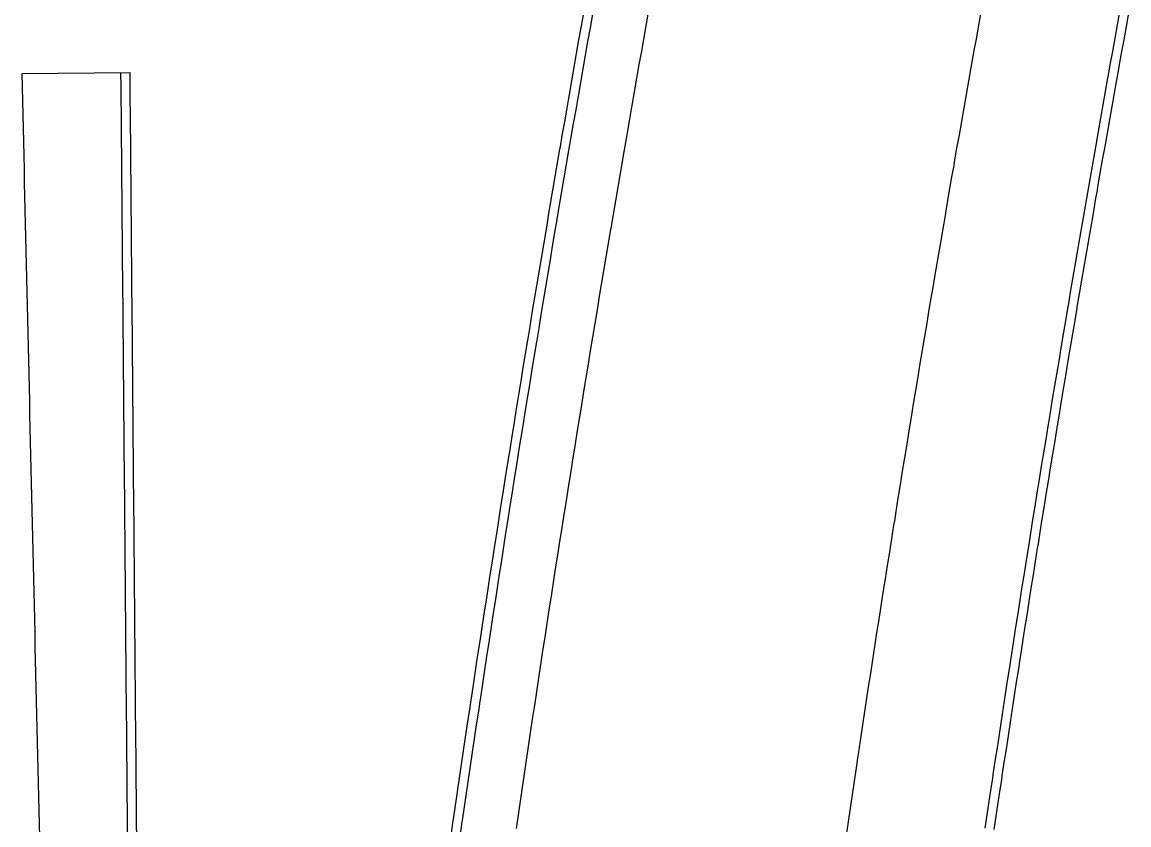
# Model space of a CAD drawing. Extents: x 2145147 to 2158018, y 137519 to 148068.
# Drawn here: x 2150895.2 to 2150976.3, y 141264.7 to 141323.5 of the extents above; entities that cross this region are included whole.
import ezdxf

# ---------------------------------------------------------------- set-up
doc = ezdxf.new("R2010")
doc.units = 0
doc.layers.add('PR_Phasing_Pavement_1', color=7, linetype='Continuous')

msp = doc.modelspace()

# ---------------------------------------------------------------- linework, layer by layer
at = {"layer": 'PR_Phasing_Pavement_1'}
msp.add_line((2150895.163, 141319.764), (2150903.076, 141319.833), dxfattribs=at)
for points in [[(2150931.401, 141264.438), (2150931.547, 141265.44), (2150931.694, 141266.442), (2150931.841, 141267.443), (2150931.989, 141268.445), (2150932.138, 141269.447), (2150932.287, 141270.448), (2150932.436, 141271.45), (2150932.586, 141272.451), (2150932.695, 141273.174), (2150932.737, 141273.452), (2150932.888, 141274.454), (2150933.04, 141275.455), (2150933.192, 141276.456), (2150933.344, 141277.457), (2150933.498, 141278.458), (2150933.651, 141279.459), (2150933.806, 141280.459), (2150933.96, 141281.46), (2150934.042, 141281.983), (2150934.116, 141282.461), (2150934.272, 141283.461), (2150934.428, 141284.462), (2150934.585, 141285.462), (2150934.742, 141286.462), (2150934.9, 141287.462), (2150935.059, 141288.462), (2150935.217, 141289.462), (2150935.377, 141290.462), (2150935.429, 141290.787), (2150935.537, 141291.462), (2150935.698, 141292.462), (2150935.859, 141293.462), (2150936.02, 141294.461), (2150936.182, 141295.461), (2150936.345, 141296.46), (2150936.508, 141297.459), (2150936.672, 141298.459), (2150936.836, 141299.458), (2150936.857, 141299.584), (2150937.001, 141300.457), (2150937.166, 141301.456), (2150937.332, 141302.455), (2150937.498, 141303.454), (2150937.665, 141304.452), (2150937.832, 141305.451), (2150938, 141306.45), (2150938.168, 141307.448), (2150938.325, 141308.374), (2150938.337, 141308.446), (2150938.507, 141309.445), (2150938.677, 141310.443), (2150938.847, 141311.441), (2150939.018, 141312.439), (2150939.19, 141313.437), (2150939.219, 141313.607), (2150939.362, 141314.435), (2150939.534, 141315.433), (2150939.707, 141316.43), (2150939.834, 141317.157), (2150939.881, 141317.428), (2150940.055, 141318.425), (2150940.23, 141319.423), (2150940.405, 141320.42), (2150940.581, 141321.417), (2150940.757, 141322.414), (2150940.934, 141323.411), (2150941.111, 141324.408)], [(2150965.769, 141264.452), (2150965.915, 141265.436), (2150966.062, 141266.42), (2150966.21, 141267.404), (2150966.316, 141268.113), (2150966.358, 141268.387), (2150966.506, 141269.371), (2150966.655, 141270.355), (2150966.804, 141271.338), (2150966.954, 141272.321), (2150967.105, 141273.305), (2150967.256, 141274.288), (2150967.407, 141275.271), (2150967.56, 141276.254), (2150967.639, 141276.768), (2150967.712, 141277.237), (2150967.865, 141278.22), (2150968.019, 141279.203), (2150968.173, 141280.186), (2150968.328, 141281.168), (2150968.483, 141282.151), (2150968.638, 141283.133), (2150968.794, 141284.116), (2150968.951, 141285.098), (2150969.002, 141285.417), (2150969.108, 141286.081), (2150969.266, 141287.063), (2150969.424, 141288.045), (2150969.583, 141289.027), (2150969.742, 141290.009), (2150969.902, 141290.991), (2150970.062, 141291.972), (2150970.223, 141292.954), (2150970.384, 141293.936), (2150970.405, 141294.059), (2150970.546, 141294.917), (2150970.709, 141295.899), (2150970.871, 141296.88), (2150971.035, 141297.861), (2150971.199, 141298.842), (2150971.363, 141299.823), (2150971.528, 141300.804), (2150971.693, 141301.785), (2150971.847, 141302.695), (2150971.859, 141302.766), (2150972.026, 141303.747), (2150972.193, 141304.728), (2150972.36, 141305.708), (2150972.528, 141306.689), (2150972.697, 141307.669), (2150972.725, 141307.836), (2150972.866, 141308.649), (2150973.035, 141309.63), (2150973.205, 141310.61), (2150973.33, 141311.324), (2150973.376, 141311.59), (2150973.547, 141312.57), (2150973.719, 141313.549), (2150973.891, 141314.529), (2150974.063, 141315.509), (2150974.236, 141316.488), (2150974.41, 141317.468), (2150974.584, 141318.447), (2150974.759, 141319.427), (2150974.852, 141319.946), (2150974.934, 141320.406), (2150975.11, 141321.385), (2150975.286, 141322.364), (2150975.463, 141323.343), (2150975.64, 141324.322)], [(2150926.637, 141264.107), (2150926.771, 141265.031), (2150926.783, 141265.111), (2150926.93, 141266.116), (2150927.077, 141267.12), (2150927.225, 141268.124), (2150927.373, 141269.128), (2150927.522, 141270.132), (2150927.671, 141271.136), (2150927.821, 141272.14), (2150927.971, 141273.144), (2150928.08, 141273.868), (2150928.122, 141274.148), (2150928.274, 141275.151), (2150928.426, 141276.155), (2150928.578, 141277.158), (2150928.731, 141278.162), (2150928.885, 141279.165), (2150929.039, 141280.168), (2150929.194, 141281.171), (2150929.349, 141282.175), (2150929.43, 141282.699), (2150929.504, 141283.178), (2150929.661, 141284.18), (2150929.817, 141285.183), (2150929.975, 141286.186), (2150930.132, 141287.189), (2150930.291, 141288.191), (2150930.45, 141289.194), (2150930.609, 141290.196), (2150930.769, 141291.199), (2150930.821, 141291.524), (2150930.929, 141292.201), (2150931.09, 141293.203), (2150931.252, 141294.205), (2150931.413, 141295.207), (2150931.576, 141296.209), (2150931.739, 141297.211), (2150931.903, 141298.213), (2150932.067, 141299.214), (2150932.231, 141300.216), (2150932.252, 141300.342), (2150932.396, 141301.217), (2150932.562, 141302.219), (2150932.728, 141303.22), (2150932.895, 141304.221), (2150933.062, 141305.222), (2150933.23, 141306.223), (2150933.398, 141307.224), (2150933.567, 141308.225), (2150933.724, 141309.153), (2150933.736, 141309.226), (2150933.906, 141310.227), (2150934.076, 141311.227), (2150934.247, 141312.228), (2150934.419, 141313.228), (2150934.591, 141314.229), (2150934.62, 141314.399), (2150934.763, 141315.229), (2150934.936, 141316.229), (2150935.11, 141317.229), (2150935.236, 141317.958), (2150935.284, 141318.229), (2150935.458, 141319.229), (2150935.633, 141320.229), (2150935.809, 141321.229), (2150935.985, 141322.228), (2150936.162, 141323.228), (2150936.339, 141324.227)], [(2150927.296, 141264.011), (2150927.431, 141264.935), (2150927.442, 141265.015), (2150927.589, 141266.019), (2150927.736, 141267.023), (2150927.884, 141268.027), (2150928.032, 141269.031), (2150928.181, 141270.034), (2150928.33, 141271.038), (2150928.48, 141272.041), (2150928.631, 141273.045), (2150928.739, 141273.769), (2150928.782, 141274.048), (2150928.933, 141275.052), (2150929.085, 141276.055), (2150929.237, 141277.058), (2150929.39, 141278.061), (2150929.544, 141279.064), (2150929.698, 141280.067), (2150929.853, 141281.07), (2150930.008, 141282.072), (2150930.089, 141282.597), (2150930.163, 141283.075), (2150930.319, 141284.078), (2150930.476, 141285.08), (2150930.633, 141286.083), (2150930.791, 141287.085), (2150930.949, 141288.087), (2150931.108, 141289.089), (2150931.267, 141290.091), (2150931.427, 141291.093), (2150931.479, 141291.418), (2150931.587, 141292.095), (2150931.748, 141293.097), (2150931.91, 141294.099), (2150932.072, 141295.101), (2150932.234, 141296.102), (2150932.397, 141297.104), (2150932.56, 141298.105), (2150932.724, 141299.106), (2150932.889, 141300.108), (2150932.91, 141300.234), (2150933.054, 141301.109), (2150933.22, 141302.11), (2150933.386, 141303.111), (2150933.552, 141304.112), (2150933.72, 141305.112), (2150933.887, 141306.113), (2150934.055, 141307.114), (2150934.224, 141308.114), (2150934.381, 141309.042), (2150934.393, 141309.115), (2150934.563, 141310.115), (2150934.734, 141311.115), (2150934.904, 141312.115), (2150935.076, 141313.116), (2150935.248, 141314.116), (2150935.277, 141314.286), (2150935.42, 141315.115), (2150935.593, 141316.115), (2150935.766, 141317.115), (2150935.893, 141317.844), (2150935.94, 141318.115), (2150936.115, 141319.114), (2150936.29, 141320.114), (2150936.465, 141321.113), (2150936.641, 141322.112), (2150936.818, 141323.111), (2150936.995, 141324.111)], [(2150955.585, 141263.943), (2150955.731, 141264.932), (2150955.877, 141265.921), (2150956.025, 141266.91), (2150956.172, 141267.899), (2150956.32, 141268.888), (2150956.428, 141269.602), (2150956.469, 141269.877), (2150956.618, 141270.866), (2150956.768, 141271.855), (2150956.918, 141272.843), (2150957.069, 141273.832), (2150957.22, 141274.82), (2150957.372, 141275.809), (2150957.525, 141276.797), (2150957.677, 141277.785), (2150957.758, 141278.302), (2150957.831, 141278.773), (2150957.985, 141279.762), (2150958.139, 141280.75), (2150958.294, 141281.738), (2150958.449, 141282.725), (2150958.605, 141283.713), (2150958.762, 141284.701), (2150958.919, 141285.688), (2150959.076, 141286.676), (2150959.128, 141286.996), (2150959.234, 141287.663), (2150959.393, 141288.651), (2150959.552, 141289.638), (2150959.712, 141290.625), (2150959.872, 141291.612), (2150960.032, 141292.599), (2150960.193, 141293.586), (2150960.355, 141294.573), (2150960.517, 141295.56), (2150960.538, 141295.684), (2150960.68, 141296.546), (2150960.843, 141297.533), (2150961.007, 141298.52), (2150961.171, 141299.506), (2150961.336, 141300.492), (2150961.501, 141301.479), (2150961.667, 141302.465), (2150961.833, 141303.451), (2150961.988, 141304.365), (2150962, 141304.437), (2150962.167, 141305.423), (2150962.335, 141306.409), (2150962.503, 141307.394), (2150962.672, 141308.38), (2150962.842, 141309.365), (2150962.871, 141309.533), (2150963.012, 141310.351), (2150963.182, 141311.336), (2150963.353, 141312.322), (2150963.478, 141313.04), (2150963.524, 141313.307), (2150963.696, 141314.292), (2150963.869, 141315.277), (2150964.042, 141316.262), (2150964.215, 141317.247), (2150964.389, 141318.231), (2150964.564, 141319.216), (2150964.739, 141320.201), (2150964.915, 141321.185), (2150965.008, 141321.707), (2150965.091, 141322.169), (2150965.267, 141323.154), (2150965.444, 141324.138)], [(2150966.428, 141264.354), (2150966.575, 141265.338), (2150966.722, 141266.321), (2150966.869, 141267.305), (2150966.976, 141268.014), (2150967.017, 141268.288), (2150967.165, 141269.271), (2150967.314, 141270.255), (2150967.464, 141271.238), (2150967.613, 141272.221), (2150967.764, 141273.204), (2150967.915, 141274.187), (2150968.066, 141275.169), (2150968.218, 141276.152), (2150968.298, 141276.666), (2150968.371, 141277.135), (2150968.524, 141278.117), (2150968.677, 141279.1), (2150968.831, 141280.082), (2150968.986, 141281.065), (2150969.141, 141282.047), (2150969.297, 141283.029), (2150969.453, 141284.011), (2150969.609, 141284.993), (2150969.66, 141285.312), (2150969.767, 141285.975), (2150969.924, 141286.957), (2150970.082, 141287.939), (2150970.241, 141288.92), (2150970.4, 141289.902), (2150970.56, 141290.883), (2150970.72, 141291.865), (2150970.881, 141292.846), (2150971.042, 141293.827), (2150971.063, 141293.951), (2150971.204, 141294.809), (2150971.366, 141295.79), (2150971.529, 141296.771), (2150971.692, 141297.752), (2150971.856, 141298.732), (2150972.021, 141299.713), (2150972.185, 141300.694), (2150972.351, 141301.674), (2150972.505, 141302.584), (2150972.517, 141302.655), (2150972.683, 141303.635), (2150972.85, 141304.616), (2150973.017, 141305.596), (2150973.185, 141306.576), (2150973.354, 141307.556), (2150973.382, 141307.723), (2150973.523, 141308.536), (2150973.692, 141309.516), (2150973.862, 141310.496), (2150973.986, 141311.21), (2150974.033, 141311.475), (2150974.204, 141312.455), (2150974.375, 141313.434), (2150974.547, 141314.414), (2150974.72, 141315.393), (2150974.893, 141316.372), (2150975.066, 141317.351), (2150975.24, 141318.331), (2150975.415, 141319.309), (2150975.508, 141319.829), (2150975.59, 141320.288), (2150975.766, 141321.267), (2150975.942, 141322.246), (2150976.119, 141323.224), (2150976.296, 141324.203)], [(2150896.453, 141263.773), (2150896.43, 141264.773), (2150896.407, 141265.773), (2150896.384, 141266.772), (2150896.361, 141267.772), (2150896.338, 141268.772), (2150896.315, 141269.772), (2150896.291, 141270.772), (2150896.268, 141271.772), (2150896.245, 141272.771), (2150896.222, 141273.771), (2150896.199, 141274.771), (2150896.176, 141275.771), (2150896.153, 141276.771), (2150896.13, 141277.771), (2150896.107, 141278.77), (2150896.084, 141279.77), (2150896.061, 141280.77), (2150896.038, 141281.77), (2150896.015, 141282.77), (2150895.992, 141283.77), (2150895.969, 141284.77), (2150895.946, 141285.769), (2150895.923, 141286.769), (2150895.9, 141287.769), (2150895.877, 141288.769), (2150895.854, 141289.769), (2150895.831, 141290.769), (2150895.808, 141291.768), (2150895.785, 141292.768), (2150895.762, 141293.768), (2150895.739, 141294.768), (2150895.716, 141295.768), (2150895.692, 141296.768), (2150895.669, 141297.767), (2150895.646, 141298.767), (2150895.623, 141299.767), (2150895.6, 141300.767), (2150895.577, 141301.767), (2150895.554, 141302.767), (2150895.531, 141303.766), (2150895.508, 141304.766), (2150895.485, 141305.766), (2150895.462, 141306.766), (2150895.439, 141307.766), (2150895.416, 141308.766), (2150895.393, 141309.765), (2150895.37, 141310.765), (2150895.347, 141311.765), (2150895.324, 141312.765), (2150895.301, 141313.765), (2150895.278, 141314.765), (2150895.255, 141315.764), (2150895.232, 141316.764), (2150895.209, 141317.764), (2150895.186, 141318.764), (2150895.163, 141319.764)], [(2150902.897, 141263.829), (2150902.888, 141264.829), (2150902.88, 141265.829), (2150902.871, 141266.829), (2150902.862, 141267.829), (2150902.854, 141268.829), (2150902.845, 141269.829), (2150902.836, 141270.829), (2150902.827, 141271.829), (2150902.819, 141272.829), (2150902.81, 141273.829), (2150902.801, 141274.829), (2150902.793, 141275.829), (2150902.784, 141276.829), (2150902.775, 141277.829), (2150902.767, 141278.829), (2150902.758, 141279.829), (2150902.749, 141280.829), (2150902.74, 141281.829), (2150902.732, 141282.829), (2150902.723, 141283.829), (2150902.714, 141284.829), (2150902.706, 141285.829), (2150902.697, 141286.828), (2150902.688, 141287.828), (2150902.68, 141288.828), (2150902.671, 141289.828), (2150902.662, 141290.828), (2150902.653, 141291.828), (2150902.645, 141292.828), (2150902.636, 141293.828), (2150902.627, 141294.828), (2150902.619, 141295.828), (2150902.61, 141296.828), (2150902.601, 141297.828), (2150902.593, 141298.828), (2150902.584, 141299.828), (2150902.575, 141300.828), (2150902.566, 141301.828), (2150902.558, 141302.828), (2150902.549, 141303.828), (2150902.54, 141304.828), (2150902.532, 141305.828), (2150902.523, 141306.828), (2150902.514, 141307.828), (2150902.506, 141308.828), (2150902.497, 141309.828), (2150902.488, 141310.828), (2150902.479, 141311.828), (2150902.471, 141312.827), (2150902.462, 141313.827), (2150902.453, 141314.827), (2150902.445, 141315.827), (2150902.436, 141316.827), (2150902.427, 141317.827), (2150902.419, 141318.827), (2150902.41, 141319.827)], [(2150903.564, 141263.835), (2150903.555, 141264.835), (2150903.546, 141265.835), (2150903.538, 141266.835), (2150903.529, 141267.835), (2150903.52, 141268.835), (2150903.511, 141269.835), (2150903.503, 141270.835), (2150903.494, 141271.835), (2150903.485, 141272.835), (2150903.477, 141273.835), (2150903.468, 141274.835), (2150903.459, 141275.835), (2150903.451, 141276.835), (2150903.442, 141277.835), (2150903.433, 141278.835), (2150903.424, 141279.835), (2150903.416, 141280.835), (2150903.407, 141281.834), (2150903.398, 141282.834), (2150903.39, 141283.834), (2150903.381, 141284.834), (2150903.372, 141285.834), (2150903.364, 141286.834), (2150903.355, 141287.834), (2150903.346, 141288.834), (2150903.337, 141289.834), (2150903.329, 141290.834), (2150903.32, 141291.834), (2150903.311, 141292.834), (2150903.303, 141293.834), (2150903.294, 141294.834), (2150903.285, 141295.834), (2150903.277, 141296.834), (2150903.268, 141297.834), (2150903.259, 141298.834), (2150903.25, 141299.834), (2150903.242, 141300.834), (2150903.233, 141301.834), (2150903.224, 141302.834), (2150903.216, 141303.834), (2150903.207, 141304.834), (2150903.198, 141305.834), (2150903.19, 141306.834), (2150903.181, 141307.834), (2150903.172, 141308.833), (2150903.163, 141309.833), (2150903.155, 141310.833), (2150903.146, 141311.833), (2150903.137, 141312.833), (2150903.129, 141313.833), (2150903.12, 141314.833), (2150903.111, 141315.833), (2150903.103, 141316.833), (2150903.094, 141317.833), (2150903.085, 141318.833), (2150903.076, 141319.833)]]:
    msp.add_lwpolyline(points, dxfattribs=at)

doc.saveas('drawing.dxf')
